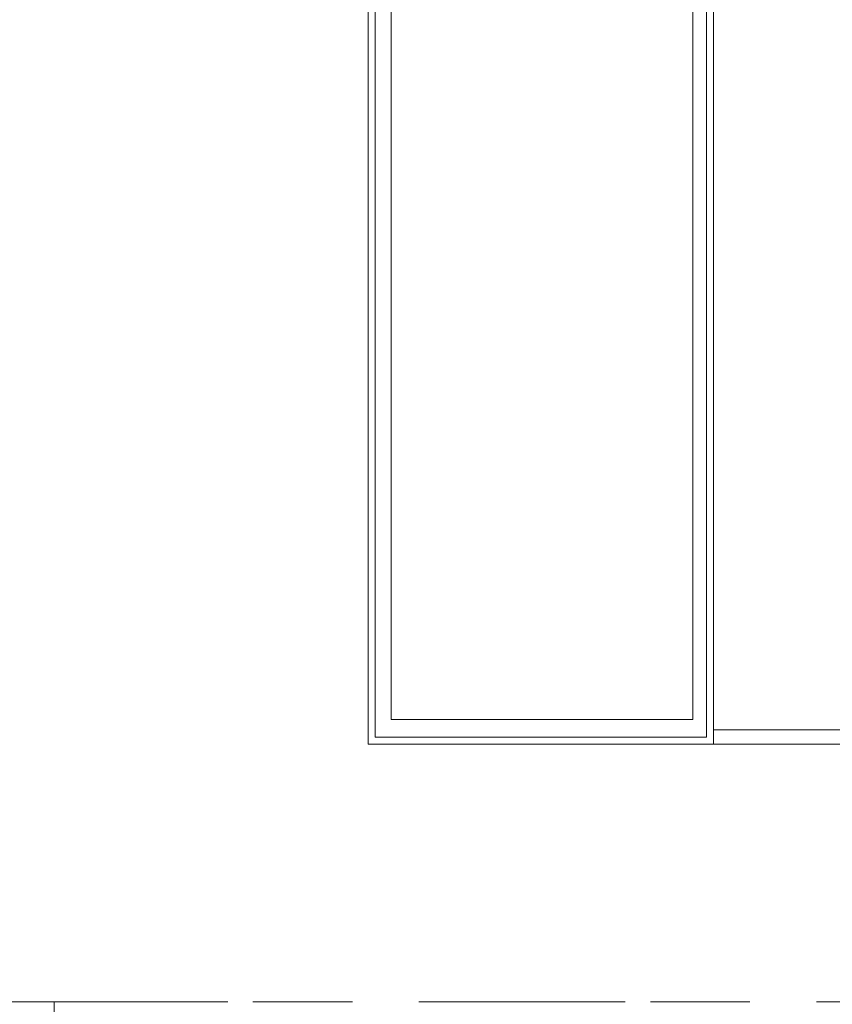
# Model space of a CAD drawing. Header units: millimetres. Extents: x -59761 to 112741, y -57975 to 46221.
# Tile 365 of 421: x 75801 to 76955, y -16798 to -15400. Entities that reach past the tile are written whole.
import ezdxf

# ---------------------------------------------------------------- set-up
doc = ezdxf.new("R2010")
doc.units = ezdxf.units.MM
for name, pattern in [('Wipeout_Contour', [1000, 0, -1000]), ('короткая штриховая', [282.222222, 141.111111, -141.111111]), ('Штриховая', [564.444447, 282.222223, -282.222223])]:
    doc.linetypes.add(name, pattern=pattern)
for name, color, linetype in [('Интерьер - конструкции мебели', 7, 'Continuous'), ('Элемент модели - Границы зон', 7, 'Continuous'), ('Элемент Модели - Зона', 7, 'Continuous')]:
    doc.layers.add(name, color=color, linetype=linetype)

msp = doc.modelspace()

# ---------------------------------------------------------------- linework, layer by layer
at = {"layer": 'Интерьер - конструкции мебели', "color": 7, "linetype": 'Continuous', "lineweight": 5}
msp.add_lwpolyline([(76328.52, -15306.96), (76756.91, -15306.96), (76756.91, -16393.96), (76328.52, -16393.96)], close=True, dxfattribs=at)
at = {"layer": 'Элемент Модели - Зона', "color": 253, "linetype": 'Штриховая', "lineweight": 15, "flags": 128}
for points in [[(-8890, -17680), (-3119.74, -17680), (-3119.74, -14858.42), (142.53, -11594.86), (156.67, -11609), (156.67, -11580), (18300, -11580), (18300, -11600), (32399.73, -11600), (32399.73, -11580), (69081.36, -11580), (72316.72, -14823.47), (72320.06, -15158.11), (72320.06, -17695), (72360, -17695), (72360, -19700), (72120, -19700), (72120, -18300), (71700, -18300), (71700, -17900), (63300, -17900), (63300, -18300), (62700, -18300), (62700, -17900), (54320, -17900), (54320, -27030), (62700, -27030), (62700, -26350), (63300, -26350), (63300, -27540), (67380, -27540), (67380, -26630), (67500, -26630), (67500, -27660), (62920, -27660), (62920, -32819.89), (72120, -32819.89), (72120, -27750), (71650, -27750), (71650, -26250), (72120, -26250), (72120, -21200), (72360, -21200), (72360, -33849.94), (72120, -33849.94), (72120, -33059.89), (54320, -33059.89), (54320, -39349.94), (72120, -39349.94), (72120, -36299.94), (71700.06, -36299.94), (71700.06, -35674.44), (72120, -35674.44), (72120, -35349.94), (72360, -35349.94), (72360, -35679.94), (75850, -35679.94), (75850, -16794.88), (75238.88, -16794.88), (75238.88, -9000), (80700, -9000), (80700, -8700), (81300, -8700), (81300, -9000), (87517.1, -9000), (87517.1, -320), (85530, -320), (85530, 300), (84182.9, 300), (81300, 300), (81300, -300), (80700, -300), (80700, 212.5), (79799.78, 212.5), (72300, 212.5), (72300, -300), (71700, -300), (71700, 212.5), (63300, 212.5), (63300, -300), (62700, -300), (62700, 212.5), (54300, 212.5), (54300, -300), (53700, -300), (53700, 212.5), (45650, 212.5), (45650, -300), (45050, -300), (44950, -300), (44950, -5367.2), (32450.06, -5367.2), (32450.06, -200), (32450.06, 7690), (32460.06, 7690), (32460.06, 13850), (29720, 13850), (29720, 5730), (28964.53, 5730), (28964.53, 212), (27300.06, 212), (27300.06, -300), (26700.06, -300), (26700.06, 212), (18300, 212), (18300, -300), (17700, -300), (17700, 212), (16025.03, 212), (16025.03, -7500), (16025.03, -9042.59), (9300, -9042.59), (9300, -9300), (8700, -9300), (8700, -9042.59), (300, -9042.59), (300, -9300), (-300, -9300), (-300, -9042.59), (-8250, -9042.59), (-8250, -9300), (-8850, -9300), (-8850, -9042.59), (-8890, -9042.59)], [(75238.88, -16794.88), (75850, -16794.88), (77696.33, -16794.88), (77696.33, -14421.89), (77696.33, -11247.67), (77696.33, -9000), (75238.88, -9000)], [(75850, -35690.78), (75850, -35699.94), (77410, -35699.94), (77410, -35679.94), (80725, -35679.94), (80725, -29900), (80700, -29900), (80700, -28400), (80725, -28400), (80725, -27750), (80650, -27750), (80650, -26250), (80725, -26250), (80725, -25600), (80700, -25600), (80700, -24100), (80725, -24100), (80725, -18300), (80700, -18300), (80700, -17700), (81300, -17700), (81300, -18175), (89700, -18175), (89700, -17700), (90300, -17700), (90300, -18175), (96025, -18175), (96025, -9000), (93380.68, -9000), (90300, -9000), (90300, -9300), (89700, -9300), (89700, -9000), (81300, -9000), (81300, -9300), (80700, -9300), (80700, -9000), (77696.33, -9000), (77696.33, -11247.67), (79332.5, -11247.67), (79332.5, -14421.89), (77696.33, -14421.89), (77696.33, -16794.88), (75850, -16794.88)]]:
    msp.add_lwpolyline(points, close=True, dxfattribs=at)

# ---------------------------------------------------------------- next in the draw order: wipeouts: each hides what was drawn before it
at = {"color": 254, "linetype": 'Wipeout_Contour', "lineweight": 0, "ltscale": 7656072.857924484}
msp.add_wipeout([(76295.95, -16418.83), (76295.95, -16428.83), (76305.95, -16418.83)], dxfattribs=at).dxf.layer = 'Интерьер - конструкции мебели'
at = {"color": 254, "linetype": 'Wipeout_Contour', "lineweight": 0, "ltscale": 7657504.904440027}
msp.add_wipeout([(76776.26, -16428.83), (76786.26, -16428.83), (76776.26, -16418.83)], dxfattribs=at).dxf.layer = 'Интерьер - конструкции мебели'

# ---------------------------------------------------------------- next in the draw order: wipeouts: each hides what was drawn before it
at = {"color": 254, "linetype": 'Wipeout_Contour', "lineweight": 0, "ltscale": 7656083.099894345}
msp.add_wipeout([(76305.95, -16418.83), (76295.95, -16428.83), (76305.95, -16428.83)], dxfattribs=at).dxf.layer = 'Интерьер - конструкции мебели'
at = {"color": 254, "linetype": 'Wipeout_Contour', "lineweight": 0, "ltscale": 7657512.535502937}
msp.add_wipeout([(76776.26, -16418.83), (76786.26, -16428.83), (76786.26, -16418.83)], dxfattribs=at).dxf.layer = 'Интерьер - конструкции мебели'

# ---------------------------------------------------------------- next in the draw order: linework, layer by layer
at = {"layer": 'Интерьер - конструкции мебели', "color": 7, "linetype": 'Continuous', "lineweight": 15, "flags": 128}
for points in [[(76295.95, -16428.83), (76295.95, -16418.83)], [(76786.26, -16428.83), (76776.26, -16428.83)]]:
    msp.add_lwpolyline(points, dxfattribs=at)

# ---------------------------------------------------------------- next in the draw order: wipeouts: each hides what was drawn before it
at = {"color": 254, "linetype": 'Wipeout_Contour', "lineweight": 0, "ltscale": 10209740.50438608}
msp.add_wipeout([(76776.26, -15284.35), (76776.26, -16418.83), (76786.26, -16418.83), (76786.26, -15284.35)], dxfattribs=at).dxf.layer = 'Интерьер - конструкции мебели'

# ---------------------------------------------------------------- next in the draw order: linework, layer by layer
at = {"layer": 'Интерьер - конструкции мебели', "color": 7, "linetype": 'Continuous', "lineweight": 5}
msp.add_lwpolyline([(76786.26, -15274.35), (77276.51, -15274.35), (77276.51, -16428.83), (76786.26, -16428.83)], close=True, dxfattribs=at)
at = {"layer": 'Интерьер - конструкции мебели', "color": 7, "linetype": 'Continuous', "lineweight": 15, "flags": 128}
for points in [[(76776.26, -15284.35), (76776.26, -16418.83)], [(76786.26, -16428.83), (76786.26, -15284.35)]]:
    msp.add_lwpolyline(points, dxfattribs=at)
msp.add_lwpolyline([(76786.26, -15294.35), (76786.26, -16408.82), (77286.26, -16408.82), (77286.26, -15294.35)], close=True, dxfattribs=at)

# ---------------------------------------------------------------- next in the draw order: wipeouts: each hides what was drawn before it
at = {"color": 254, "linetype": 'Wipeout_Contour', "lineweight": 0, "ltscale": 10209057.79925026}
msp.add_wipeout([(76776.26, -16418.83), (76305.95, -16418.83), (76305.95, -16428.83), (76776.26, -16428.83)], dxfattribs=at).dxf.layer = 'Интерьер - конструкции мебели'

# ---------------------------------------------------------------- next in the draw order: linework, layer by layer
at = {"layer": 'Интерьер - конструкции мебели', "color": 7, "linetype": 'Continuous', "lineweight": 15, "flags": 128}
for points in [[(76776.26, -16418.83), (76305.95, -16418.83)], [(76295.95, -16428.83), (76776.26, -16428.83)]]:
    msp.add_lwpolyline(points, dxfattribs=at)

# ---------------------------------------------------------------- next in the draw order: wipeouts: each hides what was drawn before it
at = {"color": 254, "linetype": 'Wipeout_Contour', "lineweight": 0, "ltscale": 10207832.79896457}
msp.add_wipeout([(76305.95, -16418.83), (76305.95, -15284.35), (76295.95, -15284.35), (76295.95, -16418.83)], dxfattribs=at).dxf.layer = 'Интерьер - конструкции мебели'

# ---------------------------------------------------------------- next in the draw order: linework, layer by layer
at = {"layer": 'Интерьер - конструкции мебели', "color": 7, "linetype": 'Continuous', "lineweight": 5}
msp.add_lwpolyline([(76295.95, -15274.35), (76786.26, -15274.35), (76786.26, -16428.83), (76295.95, -16428.83)], close=True, dxfattribs=at)
at = {"layer": 'Интерьер - конструкции мебели', "color": 7, "linetype": 'Continuous', "lineweight": 15, "flags": 128}
for points in [[(76295.95, -15284.35), (76295.95, -16418.83)], [(76305.95, -16418.83), (76305.95, -15284.35)]]:
    msp.add_lwpolyline(points, dxfattribs=at)
at = {"layer": 'Элемент модели - Границы зон', "color": 7, "linetype": 'короткая штриховая', "lineweight": 15}
for points in [[(96025, -9000), (94825, -9000), (75238.88, -9000), (75238.88, -16794.88), (75850, -16794.88), (75850, -35690.78)], [(75850, -35699.94), (75850, -16794.88), (77696.33, -16794.88), (77696.33, -14421.89), (79332.5, -14421.89), (79332.5, -11247.67), (77696.33, -11247.67), (77696.33, -9000), (80700, -9000), (80700, -9300), (81300, -9300), (81300, -9000), (89700, -9000), (89700, -9300), (90300, -9300), (90300, -9000), (94825, -9000), (96025, -9000), (96025, -18150)]]:
    msp.add_lwpolyline(points, dxfattribs=at)

doc.saveas('drawing.dxf')
